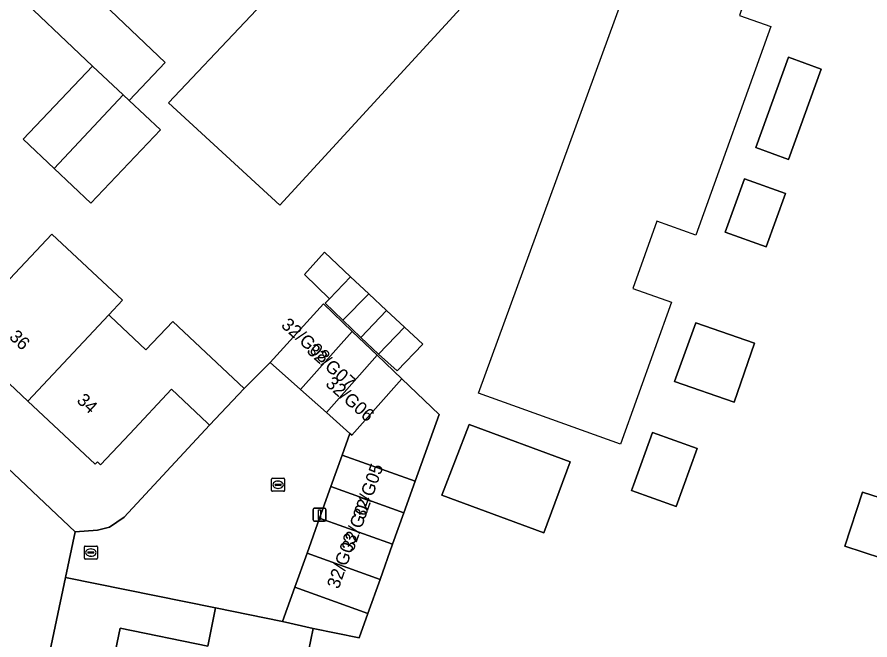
# Model space of a CAD drawing. Extents: x 160030 to 160839, y 385325 to 386450.
# Drawn here: x 160605 to 160670.8, y 385399.1 to 385447.1 of the extents above; entities that cross this region are included whole.
import ezdxf

# ---------------------------------------------------------------- set-up
doc = ezdxf.new("R2010")
doc.units = 0
for name, color, linetype in [('IMGEO_Erf', 7, 'Continuous'), ('IMGEO_Kolk', 7, 'Continuous'), ('IMGEO_Lichtmast', 7, 'Continuous'), ('IMGEO_Pand', 7, 'Continuous'), ('IMGEO_Pand_nummerreeks', 7, 'Continuous'), ('IMGEO_Pand_vergunning_verleend', 7, 'Continuous'), ('IMGEO_Rioolput', 7, 'Continuous'), ('IMGEO_Voetpad_open', 7, 'Continuous')]:
    doc.layers.add(name, color=color, linetype=linetype)

msp = doc.modelspace()

# ---------------------------------------------------------------- linework, layer by layer
at = {"layer": 'IMGEO_Erf'}
for points in [[(160613.636, 385440.663), (160616.042, 385438.403), (160610.667, 385432.748), (160607.861, 385435.414), (160605.462, 385437.694), (160610.808, 385443.32), (160604.25, 385449.553), (160602.047, 385447.185), (160596.323, 385452.479), (160598.631, 385454.974), (160598.94, 385454.689), (160600.925, 385456.808), (160600.618, 385457.095), (160603.238, 385459.892), (160602.864, 385460.242), (160605.38, 385462.929), (160608.263, 385466.007), (160608.712, 385465.586), (160610.961, 385467.987), (160614.61, 385464.569), (160619.651, 385459.848), (160614.462, 385454.307), (160610.082, 385449.631), (160616.421, 385443.606)], [(160664.484, 385444.002), (160666.997, 385443.09), (160664.472, 385436.127), (160661.958, 385437.039)], [(160661.086, 385434.635), (160664.231, 385433.494), (160662.739, 385429.383), (160659.595, 385430.524)], [(160657.321, 385423.522), (160661.847, 385421.952), (160660.273, 385417.415), (160655.684, 385419.007)], [(160647.634, 385412.818), (160645.609, 385407.335), (160637.745, 385410.24), (160639.838, 385415.698)], [(160657.42, 385413.827), (160655.799, 385409.36), (160652.37, 385410.604), (160652.519, 385411.014), (160653.99, 385415.071)]]:
    msp.add_lwpolyline(points, close=True, dxfattribs=at)
for points in [[(160579.209, 385435.998), (160609.458, 385407.42), (160611.185, 385407.529), (160612.128, 385407.759), (160613.24, 385408.551), (160619.839, 385415.639), (160619.675, 385415.793), (160616.9, 385418.401), (160613.676, 385414.971), (160611.423, 385412.574), (160611.179, 385412.803), (160611.004, 385412.617), (160605.815, 385417.493), (160600.587, 385422.407)], [(160604.025, 385426.476), (160607.682, 385430.367), (160613.114, 385425.261), (160612.056, 385424.135), (160612.156, 385424.04), (160614.929, 385421.434), (160617.001, 385423.638), (160622.5, 385418.47), (160624.51, 385420.454), (160628.618, 385424.99), (160630.837, 385422.866), (160632.764, 385421.021), (160634.659, 385419.207), (160637.528, 385416.46), (160635.686, 385411.306), (160634.811, 385408.879), (160633.947, 385406.453), (160632.983, 385403.747), (160632.042, 385401.114), (160631.374, 385399.245), (160627.821, 385399.971), (160626.923, 385395.587)], [(160671.656, 385405.393), (160668.826, 385406.305), (160670.172, 385410.478), (160678.043, 385407.939)], [(160612.226, 385396.534), (160612.931, 385399.978), (160619.691, 385398.593), (160620.298, 385401.558), (160608.712, 385403.89), (160603.051, 385377.093)]]:
    msp.add_lwpolyline(points, dxfattribs=at)
at = {"layer": 'IMGEO_Kolk'}
for p, q in [((160610.177, 385405.39), (160610.177, 385406.242)), ((160610.252, 385406.316), (160611.104, 385406.316)), ((160610.436, 385405.81), (160610.436, 385405.822)), ((160610.874, 385405.773), (160610.476, 385405.773)), ((160610.479, 385405.859), (160610.877, 385405.859)), ((160610.665, 385406.096), (160610.69, 385406.096)), ((160610.92, 385405.822), (160610.92, 385405.81)), ((160611.178, 385406.242), (160611.178, 385405.39)), ((160611.104, 385405.316), (160610.252, 385405.316)), ((160610.688, 385405.536), (160610.663, 385405.536))]:
    msp.add_line(p, q, dxfattribs=at)
for points in [[(160610.177, 385405.39), (160610.177, 385406.242)], [(160610.252, 385406.316), (160611.104, 385406.316)], [(160611.178, 385406.242), (160611.178, 385405.39)], [(160611.104, 385405.316), (160610.252, 385405.316)]]:
    msp.add_lwpolyline(points, dxfattribs=at)
for centre, radius, start, end in [((160610.254, 385406.24), 0.0765, 91.55205, 178.44795), ((160610.254, 385406.24), 0.0765, 91.55205, 178.44795), ((160610.476, 385405.819), 0.0403, 85.87752, 175.75265), ((160610.473, 385405.809), 0.0366, 178.93798, 274.71019), ((160610.877, 385405.816), 0.043, 264.86636, 352.45326), ((160610.881, 385405.821), 0.0386, 1.73085, 96.63898), ((160611.102, 385406.24), 0.0765, 1.55205, 88.44795), ((160611.102, 385406.24), 0.0765, 1.55205, 88.44795), ((160610.254, 385405.392), 0.0765, 181.55205, 268.44795), ((160610.254, 385405.392), 0.0765, 181.55205, 268.44795), ((160611.102, 385405.392), 0.0765, 271.55205, 358.44795), ((160611.102, 385405.392), 0.0765, 271.55205, 358.44795)]:
    msp.add_arc(centre, radius, start, end, dxfattribs=at)
for centre, major_axis, ratio, start_param, end_param in [((160610.664, 385405.816), (-0.387, 0.002), 0.722429, 4.712389, 7.853982), ((160610.689, 385405.816), (-0.39, 0.002), 0.717154, 1.570796, 4.712389)]:
    msp.add_ellipse(centre, major_axis=major_axis, ratio=ratio, start_param=start_param, end_param=end_param, dxfattribs=at)
at = {"layer": 'IMGEO_Lichtmast'}
for p, q in [((160627.808, 385408.329), (160627.808, 385409.129)), ((160627.808, 385409.129), (160627.808, 385408.329)), ((160627.908, 385409.229), (160628.698, 385409.229)), ((160628.698, 385409.229), (160627.908, 385409.229)), ((160628.798, 385409.129), (160628.798, 385408.329)), ((160628.798, 385408.329), (160628.798, 385409.129)), ((160628.698, 385408.229), (160627.908, 385408.229)), ((160627.908, 385408.229), (160628.698, 385408.229))]:
    msp.add_line(p, q, dxfattribs=at)
msp.add_lwpolyline([(160628.228, 385409.104), (160628.378, 385409.104), (160628.378, 385408.354), (160628.228, 385408.354), (160628.228, 385409.104)], dxfattribs=at)
for centre, start, end in [((160627.908, 385409.129), 90, 180), ((160627.908, 385409.129), 90, 180), ((160628.698, 385409.129), 0, 90), ((160628.698, 385409.129), 360, 90), ((160627.908, 385408.329), 180, 270), ((160627.908, 385408.329), 180, 270), ((160628.698, 385408.329), 270, 0), ((160628.698, 385408.329), 270, 0)]:
    msp.add_arc(centre, 0.1, start, end, dxfattribs=at)
at = {"layer": 'IMGEO_Pand'}
for points in [[(160614.462, 385454.307), (160605.38, 385462.929), (160602.864, 385460.242), (160603.238, 385459.892), (160600.618, 385457.095), (160600.925, 385456.808), (160598.94, 385454.689), (160604.25, 385449.553), (160610.808, 385443.32), (160613.181, 385441.091), (160613.636, 385440.663), (160616.421, 385443.606), (160610.082, 385449.631)], [(160664.484, 385444.002), (160661.958, 385437.039), (160664.472, 385436.127), (160666.997, 385443.09)], [(160613.181, 385441.091), (160610.808, 385443.32), (160605.462, 385437.694), (160607.861, 385435.414)], [(160616.042, 385438.403), (160613.636, 385440.663), (160613.181, 385441.091), (160607.861, 385435.414), (160610.667, 385432.748)], [(160661.086, 385434.635), (160659.595, 385430.524), (160662.739, 385429.383), (160664.231, 385433.494)], [(160613.114, 385425.261), (160607.682, 385430.367), (160604.025, 385426.476), (160600.6, 385422.832), (160600.805, 385422.639), (160600.587, 385422.407), (160605.815, 385417.493), (160612.056, 385424.135)], [(160630.837, 385422.866), (160628.618, 385424.99), (160624.51, 385420.454), (160626.852, 385418.377)], [(160616.9, 385418.401), (160619.675, 385415.793), (160619.839, 385415.639), (160622.5, 385418.47), (160617.001, 385423.638), (160614.929, 385421.434), (160612.156, 385424.04), (160612.056, 385424.135), (160605.815, 385417.493), (160611.004, 385412.617), (160611.179, 385412.803), (160611.423, 385412.574), (160613.676, 385414.971)], [(160657.321, 385423.522), (160655.684, 385419.007), (160660.273, 385417.415), (160661.847, 385421.952)], [(160628.846, 385416.608), (160632.764, 385421.021), (160630.837, 385422.866), (160626.852, 385418.377)], [(160634.659, 385419.207), (160632.764, 385421.021), (160628.846, 385416.608), (160630.656, 385415.002), (160630.807, 385414.868)], [(160637.528, 385416.46), (160634.659, 385419.207), (160630.807, 385414.868), (160630.656, 385415.002), (160630.055, 385413.324), (160635.686, 385411.306)], [(160647.634, 385412.818), (160639.838, 385415.698), (160637.745, 385410.24), (160645.609, 385407.335)], [(160653.99, 385415.071), (160652.519, 385411.014), (160652.37, 385410.604), (160655.799, 385409.36), (160657.42, 385413.827)], [(160629.185, 385410.895), (160634.811, 385408.879), (160635.686, 385411.306), (160630.055, 385413.324)], [(160687.19, 385408.701), (160682.432, 385410.235), (160679.127, 385411.301), (160678.043, 385407.939), (160670.172, 385410.478), (160668.826, 385406.305), (160671.656, 385405.393), (160671.904, 385406.163), (160674.937, 385405.184), (160677.261, 385404.435), (160677.371, 385404.777), (160677.422, 385404.933), (160677.496, 385404.909), (160679.935, 385404.122), (160680.079, 385404.567), (160685.313, 385402.879)], [(160628.316, 385408.471), (160633.947, 385406.453), (160634.811, 385408.879), (160629.185, 385410.895)], [(160627.348, 385405.766), (160632.983, 385403.747), (160633.947, 385406.453), (160628.316, 385408.471)], [(160632.983, 385403.747), (160627.348, 385405.766), (160626.405, 385403.133), (160632.042, 385401.114)], [(160631.374, 385399.245), (160632.042, 385401.114), (160626.405, 385403.133), (160625.462, 385400.501), (160627.821, 385399.971)], [(160620.298, 385401.558), (160619.691, 385398.593), (160612.931, 385399.978), (160612.226, 385396.534), (160611.72, 385396.638), (160610.971, 385392.98), (160611.552, 385392.861), (160611.529, 385392.748), (160621.192, 385390.697), (160621.914, 385394.222), (160623.835, 385393.829), (160624.304, 385396.124), (160626.923, 385395.587), (160627.821, 385399.971), (160625.462, 385400.501)]]:
    msp.add_lwpolyline(points, close=True, dxfattribs=at)
at = {"layer": 'IMGEO_Pand_vergunning_verleend'}
for points in [[(160616.67, 385440.475), (160628.447, 385452.939), (160630.606, 385450.932), (160634.402, 385455.015), (160632.203, 385457.059), (160641.822, 385467.406), (160649.927, 385459.474), (160625.257, 385432.594)], [(160640.564, 385418.103), (160654.057, 385455.058), (160656.608, 385454.129), (160658.047, 385458.078), (160662.72, 385462.893), (160665.721, 385461.862), (160660.693, 385447.231), (160663.114, 385446.36), (160657.322, 385430.274), (160654.324, 385431.354), (160652.461, 385426.181), (160655.447, 385425.106), (160651.507, 385414.163)], [(160627.153, 385427.239), (160628.692, 385428.969), (160630.694, 385427.063), (160629.087, 385425.386)], [(160628.745, 385425.03), (160629.087, 385425.386), (160630.694, 385427.063), (160632.11, 385425.748), (160630.099, 385423.731)], [(160630.099, 385423.731), (160632.11, 385425.748), (160633.479, 385424.476), (160631.497, 385422.391)], [(160631.497, 385422.391), (160633.479, 385424.476), (160634.864, 385423.186), (160632.852, 385421.104)], [(160632.852, 385421.104), (160634.864, 385423.186), (160636.285, 385421.891), (160634.285, 385419.824)]]:
    msp.add_lwpolyline(points, close=True, dxfattribs=at)
at = {"layer": 'IMGEO_Rioolput'}
for p, q in [((160624.618, 385410.61), (160624.618, 385411.462)), ((160624.693, 385411.536), (160625.545, 385411.536)), ((160624.877, 385411.03), (160624.877, 385411.042)), ((160625.315, 385410.993), (160624.917, 385410.993)), ((160624.92, 385411.079), (160625.318, 385411.079)), ((160625.106, 385411.316), (160625.131, 385411.316)), ((160625.361, 385411.042), (160625.361, 385411.03)), ((160625.619, 385411.462), (160625.619, 385410.61)), ((160625.545, 385410.536), (160624.693, 385410.536)), ((160625.129, 385410.756), (160625.104, 385410.756))]:
    msp.add_line(p, q, dxfattribs=at)
for points in [[(160624.618, 385410.61), (160624.618, 385411.462)], [(160624.693, 385411.536), (160625.545, 385411.536)], [(160625.619, 385411.462), (160625.619, 385410.61)], [(160625.545, 385410.536), (160624.693, 385410.536)]]:
    msp.add_lwpolyline(points, dxfattribs=at)
for centre, radius, start, end in [((160624.695, 385411.46), 0.0765, 91.55205, 178.44795), ((160624.695, 385411.46), 0.0765, 91.55205, 178.44795), ((160624.917, 385411.039), 0.0403, 85.87752, 175.75265), ((160624.914, 385411.029), 0.0366, 178.93798, 274.71019), ((160625.318, 385411.036), 0.043, 264.86636, 352.45326), ((160625.322, 385411.041), 0.0386, 1.73085, 96.63898), ((160625.543, 385411.46), 0.0765, 1.55205, 88.44795), ((160625.543, 385411.46), 0.0765, 1.55205, 88.44795), ((160624.695, 385410.612), 0.0765, 181.55205, 268.44795), ((160624.695, 385410.612), 0.0765, 181.55205, 268.44795), ((160625.543, 385410.612), 0.0765, 271.55205, 358.44795), ((160625.543, 385410.612), 0.0765, 271.55205, 358.44795)]:
    msp.add_arc(centre, radius, start, end, dxfattribs=at)
for centre, major_axis, ratio, start_param, end_param in [((160625.105, 385411.036), (-0.387, 0.002), 0.722429, 4.712389, 7.853982), ((160625.13, 385411.036), (-0.39, 0.002), 0.717154, 1.570796, 4.712389)]:
    msp.add_ellipse(centre, major_axis=major_axis, ratio=ratio, start_param=start_param, end_param=end_param, dxfattribs=at)
at = {"layer": 'IMGEO_Voetpad_open'}
msp.add_lwpolyline([(160603.051, 385377.093), (160608.712, 385403.89), (160609.458, 385407.42), (160579.209, 385435.998)], dxfattribs=at)
msp.add_lwpolyline([(160622.5, 385418.47), (160619.839, 385415.639), (160613.24, 385408.551), (160612.128, 385407.759), (160611.185, 385407.529), (160609.458, 385407.42), (160608.712, 385403.89), (160620.298, 385401.558), (160625.462, 385400.501), (160626.405, 385403.133), (160627.348, 385405.766), (160628.316, 385408.471), (160629.185, 385410.895), (160630.055, 385413.324), (160630.656, 385415.002), (160628.846, 385416.608), (160626.852, 385418.377), (160624.51, 385420.454)], close=True, dxfattribs=at)

# ---------------------------------------------------------------- texts
at = {"layer": 'IMGEO_Pand_nummerreeks'}
for s, rotation, p in [('32/G08', 318.41094, (160625.284, 385423.255)), ('36', 316.77606, (160604.314, 385422.362)), ('32/G07', 318.41094, (160627.256, 385421.282)), ('32/G06', 318.41759, (160628.706, 385418.738)), ('34', 316.77606, (160609.523, 385417.467)), ('32/G05', 70.58851, (160631.789, 385408.306)), ('32/G04', 70.58851, (160630.916, 385405.838)), ('32/G03', 70.58851, (160629.787, 385402.95))]:
    msp.add_text(s, height=1, rotation=rotation, dxfattribs=at).set_placement(p)

doc.saveas('drawing.dxf')
